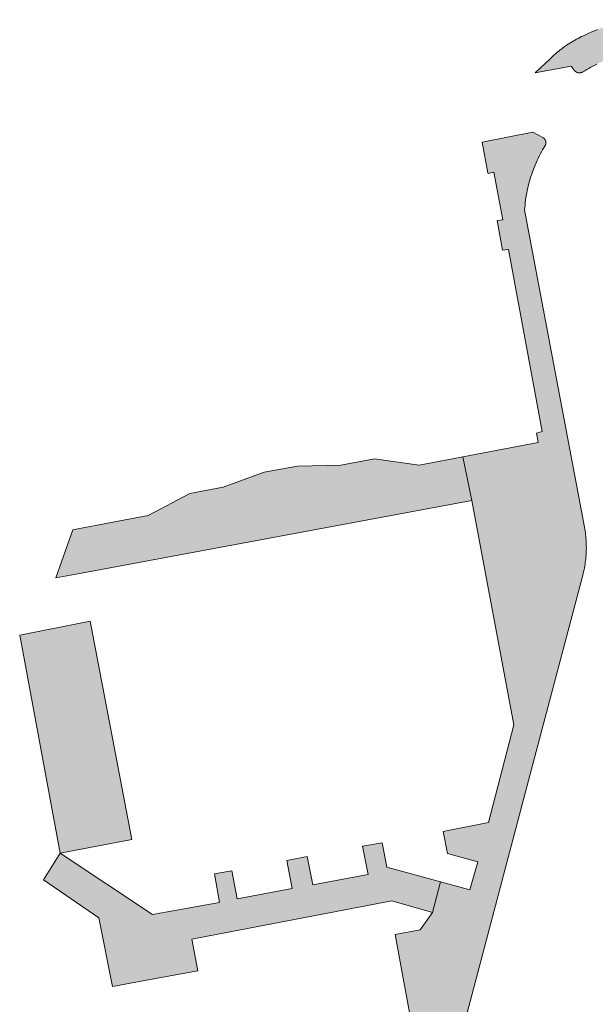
# Model space of a CAD drawing. Extents: x 97094 to 109644, y 463509 to 471969.
# Tile 294 of 362: x 103964 to 104004, y 469752 to 469821. Entities that reach past the tile are written whole.
import ezdxf

# ---------------------------------------------------------------- set-up
doc = ezdxf.new("R2010")
doc.units = 0
doc.layers.add('109 Onkruidbestrijding elementen', color=6, linetype='Continuous', lineweight=20, true_color=0xff00ff)

msp = doc.modelspace()

# ---------------------------------------------------------------- hatches: boundary and pattern name
at = {"layer": '109 Onkruidbestrijding elementen', "true_color": 0xff00ff}
for points in [[(104003.213, 469817.719), (104003.35, 469817.806), (104003.489, 469817.89), (104003.63, 469817.972), (104003.771, 469818.051), (104003.914, 469818.128), (104004.059, 469818.202), (104004.204, 469818.274), (104004.351, 469818.344), (104004.499, 469818.411), (104004.648, 469818.475), (104004.799, 469818.537), (104004.95, 469818.596), (104005.102, 469818.653), (104005.255, 469818.707), (104005.409, 469818.758), (104005.564, 469818.807), (104005.72, 469818.853), (104005.876, 469818.897), (104006.034, 469818.937), (104006.192, 469818.975), (104006.35, 469819.011), (104006.509, 469819.043), (104006.669, 469819.073), (104007.214, 469819.169), (104006.884, 469821.265), (104006.708, 469821.391), (104005.895, 469821.217), (104005.684, 469821.166), (104005.475, 469821.111), (104005.266, 469821.052), (104005.059, 469820.989), (104004.852, 469820.923), (104004.647, 469820.853), (104004.444, 469820.779), (104004.241, 469820.701), (104004.04, 469820.619), (104003.841, 469820.534), (104003.643, 469820.445), (104003.447, 469820.353), (104003.253, 469820.257), (104003.129, 469820.2), (104003.007, 469820.14), (104002.885, 469820.079), (104002.765, 469820.015), (104002.646, 469819.95), (104002.528, 469819.882), (104002.411, 469819.813), (104002.295, 469819.741), (104002.18, 469819.667), (104002.067, 469819.592), (104001.955, 469819.514), (104001.845, 469819.435), (104001.736, 469819.353), (104001.628, 469819.27), (104001.522, 469819.185), (104001.417, 469819.098), (104001.313, 469819.009), (104001.212, 469818.919), (104001.112, 469818.827), (104001.013, 469818.733), (104000.916, 469818.637), (103999.862, 469817.658), (104002.405, 469818.113), (104002.609, 469817.84), (104002.614, 469817.834), (104002.618, 469817.828), (104002.623, 469817.822), (104002.628, 469817.816), (104002.633, 469817.81), (104002.638, 469817.805), (104002.644, 469817.799), (104002.649, 469817.794), (104002.654, 469817.788), (104002.66, 469817.783), (104002.665, 469817.777), (104002.671, 469817.772), (104002.677, 469817.767), (104002.683, 469817.762), (104002.689, 469817.757), (104002.695, 469817.753), (104002.701, 469817.748), (104002.707, 469817.743), (104002.713, 469817.739), (104002.719, 469817.735), (104002.726, 469817.73), (104002.732, 469817.726), (104002.739, 469817.722), (104002.745, 469817.718), (104002.752, 469817.714), (104002.759, 469817.711), (104002.765, 469817.707), (104002.772, 469817.704), (104002.779, 469817.7), (104002.786, 469817.697), (104002.793, 469817.694), (104002.8, 469817.691), (104002.807, 469817.688), (104002.814, 469817.685), (104002.822, 469817.683), (104002.829, 469817.68), (104002.836, 469817.678), (104002.843, 469817.675), (104002.851, 469817.673), (104002.858, 469817.671), (104002.865, 469817.669), (104002.873, 469817.667), (104002.88, 469817.666), (104002.888, 469817.664), (104002.895, 469817.663), (104002.903, 469817.661), (104002.911, 469817.66), (104002.918, 469817.659), (104002.926, 469817.658), (104002.933, 469817.657), (104002.941, 469817.657), (104002.949, 469817.656), (104002.956, 469817.656), (104002.964, 469817.655), (104002.972, 469817.655), (104002.979, 469817.655), (104002.987, 469817.655), (104002.995, 469817.655), (104003.002, 469817.656), (104003.01, 469817.656), (104003.018, 469817.657), (104003.025, 469817.657), (104003.033, 469817.658), (104003.04, 469817.659), (104003.048, 469817.66), (104003.056, 469817.661), (104003.063, 469817.663), (104003.071, 469817.664), (104003.078, 469817.666), (104003.086, 469817.668), (104003.093, 469817.669), (104003.1, 469817.671), (104003.108, 469817.673), (104003.115, 469817.676), (104003.122, 469817.678), (104003.13, 469817.68), (104003.137, 469817.683), (104003.144, 469817.686), (104003.151, 469817.689), (104003.158, 469817.691), (104003.165, 469817.694), (104003.172, 469817.698), (104003.179, 469817.701), (104003.186, 469817.704), (104003.193, 469817.708), (104003.2, 469817.711), (104003.206, 469817.715), (104003.213, 469817.719)], [(103990.032, 469757.095), (103990.433, 469754.917), (103992.987, 469741.045), (103993.06, 469739.571), (103993.376, 469735.931), (103993.699, 469732.212), (103994.41, 469728.128), (103995.074, 469724.31), (103995.1, 469724.143), (103996.808, 469724.443), (103995.603, 469731.658), (103994.131, 469746.202), (103994.12, 469746.325), (103994.11, 469746.448), (103994.103, 469746.572), (103994.099, 469746.695), (103994.096, 469746.819), (103994.096, 469746.942), (103994.098, 469747.066), (103994.102, 469747.189), (103994.108, 469747.313), (103994.117, 469747.436), (103994.128, 469747.559), (103994.141, 469747.682), (103994.156, 469747.805), (103994.174, 469747.927), (103994.193, 469748.049), (103994.215, 469748.171), (103994.239, 469748.292), (103994.265, 469748.413), (103994.293, 469748.533), (103994.324, 469748.653), (103999.402, 469767.91), (104003.209, 469782.346), (104003.241, 469782.473), (104003.271, 469782.601), (104003.299, 469782.729), (104003.325, 469782.857), (104003.349, 469782.986), (104003.37, 469783.115), (104003.389, 469783.245), (104003.406, 469783.375), (104003.421, 469783.505), (104003.433, 469783.635), (104003.443, 469783.766), (104003.451, 469783.897), (104003.457, 469784.028), (104003.461, 469784.159), (104003.462, 469784.29), (104003.461, 469784.421), (104003.458, 469784.552), (104003.452, 469784.683), (104003.445, 469784.814), (104003.435, 469784.944), (104003.423, 469785.075), (104003.408, 469785.205), (104003.392, 469785.335), (104003.373, 469785.465), (104003.352, 469785.594), (104003.329, 469785.723), (104002.627, 469789.45), (103999.127, 469808.021), (103999.14, 469808.192), (103999.155, 469808.362), (103999.173, 469808.532), (103999.195, 469808.702), (103999.219, 469808.871), (103999.246, 469809.04), (103999.277, 469809.208), (103999.31, 469809.376), (103999.346, 469809.543), (103999.385, 469809.71), (103999.427, 469809.876), (103999.471, 469810.041), (103999.519, 469810.205), (103999.57, 469810.369), (103999.623, 469810.531), (103999.679, 469810.693), (103999.738, 469810.854), (103999.8, 469811.013), (103999.864, 469811.172), (103999.931, 469811.329), (104000.001, 469811.485), (104000.074, 469811.64), (104000.149, 469811.793), (104000.227, 469811.946), (104000.308, 469812.097), (104000.391, 469812.246), (104000.592, 469812.582), (104000.595, 469812.589), (104000.597, 469812.595), (104000.599, 469812.602), (104000.602, 469812.609), (104000.604, 469812.615), (104000.606, 469812.622), (104000.608, 469812.629), (104000.61, 469812.636), (104000.611, 469812.643), (104000.613, 469812.65), (104000.614, 469812.657), (104000.616, 469812.664), (104000.617, 469812.671), (104000.618, 469812.678), (104000.619, 469812.685), (104000.62, 469812.692), (104000.621, 469812.699), (104000.621, 469812.706), (104000.622, 469812.713), (104000.622, 469812.72), (104000.622, 469812.727), (104000.623, 469812.734), (104000.623, 469812.741), (104000.623, 469812.748), (104000.622, 469812.755), (104000.622, 469812.762), (104000.622, 469812.77), (104000.621, 469812.777), (104000.62, 469812.784), (104000.62, 469812.791), (104000.619, 469812.798), (104000.618, 469812.805), (104000.617, 469812.812), (104000.615, 469812.819), (104000.614, 469812.826), (104000.613, 469812.833), (104000.611, 469812.84), (104000.609, 469812.846), (104000.607, 469812.853), (104000.605, 469812.86), (104000.603, 469812.867), (104000.601, 469812.874), (104000.599, 469812.88), (104000.597, 469812.887), (104000.594, 469812.894), (104000.592, 469812.9), (104000.589, 469812.907), (104000.586, 469812.913), (104000.583, 469812.92), (104000.58, 469812.926), (104000.577, 469812.933), (104000.574, 469812.939), (104000.57, 469812.945), (104000.567, 469812.951), (104000.563, 469812.957), (104000.56, 469812.964), (104000.556, 469812.97), (104000.552, 469812.976), (104000.548, 469812.981), (104000.544, 469812.987), (104000.54, 469812.993), (104000.536, 469812.999), (104000.531, 469813.004), (104000.527, 469813.01), (104000.522, 469813.015), (104000.518, 469813.021), (104000.513, 469813.026), (104000.508, 469813.031), (104000.503, 469813.036), (104000.498, 469813.041), (104000.493, 469813.046), (104000.488, 469813.051), (104000.483, 469813.056), (104000.478, 469813.061), (104000.472, 469813.065), (104000.467, 469813.07), (104000.461, 469813.074), (104000.456, 469813.079), (104000.45, 469813.083), (104000.444, 469813.087), (104000.438, 469813.091), (104000.433, 469813.095), (104000.427, 469813.099), (104000.421, 469813.103), (104000.415, 469813.107), (104000.408, 469813.11), (104000.402, 469813.114), (104000.396, 469813.117), (103999.71, 469813.483), (103996.133, 469812.794), (103996.552, 469810.639), (103996.566, 469810.592), (103996.97, 469810.666), (103997.59, 469807.335), (103997.186, 469807.274), (103997.574, 469805.196), (103997.985, 469805.23), (104000.364, 469792.451), (103999.963, 469792.34), (104000.077, 469791.665), (103994.794, 469790.675), (103995.41, 469787.602), (103998.365, 469771.821), (103996.587, 469764.961), (103993.394, 469764.337), (103993.711, 469762.792), (103995.845, 469762.205), (103995.276, 469760.227), (103993.205, 469760.796), (103992.661, 469758.65), (103991.783, 469757.418), (103990.032, 469757.095)], [(103970.32, 469786.105), (103967.375, 469785.547), (103966.187, 469782.164), (103967.981, 469782.498), (103995.41, 469787.602), (103994.794, 469790.675), (103994.05, 469790.535), (103991.705, 469790.088), (103988.569, 469790.518), (103986.214, 469790.082), (103983.166, 469790.02), (103980.818, 469789.581), (103977.954, 469788.543), (103975.603, 469788.099), (103972.686, 469786.544), (103970.32, 469786.105)], [(103966.499, 469762.822), (103971.518, 469763.769), (103968.6, 469779.129), (103963.648, 469778.139), (103966.499, 469762.822)], [(103977.333, 469761.353), (103977.695, 469759.356), (103972.971, 469758.501), (103966.499, 469762.822), (103965.313, 469760.931), (103969.216, 469758.268), (103970.159, 469753.439), (103973.697, 469754.096), (103976.156, 469754.55), (103975.743, 469756.771), (103989.802, 469759.451), (103992.661, 469758.65), (103993.205, 469760.796), (103989.455, 469761.825), (103989.111, 469763.548), (103987.738, 469763.293), (103988.124, 469761.321), (103984.239, 469760.598), (103983.854, 469762.573), (103982.426, 469762.305), (103982.795, 469760.336), (103978.925, 469759.6), (103978.562, 469761.582), (103977.441, 469761.373), (103977.333, 469761.353)]]:
    msp.add_hatch(color=6, dxfattribs=at).paths.add_polyline_path(points)

# ---------------------------------------------------------------- linework, layer by layer
at = {"layer": '109 Onkruidbestrijding elementen', "color": 3, "true_color": 0x00ff00}
for points in [[(104004.241, 469820.701), (104004.04, 469820.619), (104003.841, 469820.534), (104003.643, 469820.445), (104003.447, 469820.353), (104003.253, 469820.257), (104003.129, 469820.2), (104003.007, 469820.14), (104002.885, 469820.079), (104002.765, 469820.015), (104002.646, 469819.95), (104002.528, 469819.882), (104002.411, 469819.813), (104002.295, 469819.741), (104002.18, 469819.667), (104002.067, 469819.592), (104001.955, 469819.514), (104001.845, 469819.435), (104001.736, 469819.353), (104001.628, 469819.27), (104001.522, 469819.185), (104001.417, 469819.098), (104001.313, 469819.009), (104001.212, 469818.919), (104001.112, 469818.827), (104001.013, 469818.733), (104000.916, 469818.637), (103999.862, 469817.658), (104002.405, 469818.113), (104002.609, 469817.84), (104002.614, 469817.834), (104002.618, 469817.828), (104002.623, 469817.822), (104002.628, 469817.816), (104002.633, 469817.81), (104002.638, 469817.805), (104002.644, 469817.799), (104002.649, 469817.794), (104002.654, 469817.788), (104002.66, 469817.783), (104002.665, 469817.777), (104002.671, 469817.772), (104002.677, 469817.767), (104002.683, 469817.762), (104002.689, 469817.757), (104002.695, 469817.753), (104002.701, 469817.748), (104002.707, 469817.743), (104002.713, 469817.739), (104002.719, 469817.735), (104002.726, 469817.73), (104002.732, 469817.726), (104002.739, 469817.722), (104002.745, 469817.718), (104002.752, 469817.714), (104002.759, 469817.711), (104002.765, 469817.707), (104002.772, 469817.704), (104002.779, 469817.7), (104002.786, 469817.697), (104002.793, 469817.694), (104002.8, 469817.691), (104002.807, 469817.688), (104002.814, 469817.685), (104002.822, 469817.683), (104002.829, 469817.68), (104002.836, 469817.678), (104002.843, 469817.675), (104002.851, 469817.673), (104002.858, 469817.671), (104002.865, 469817.669), (104002.873, 469817.667), (104002.88, 469817.666), (104002.888, 469817.664), (104002.895, 469817.663), (104002.903, 469817.661), (104002.911, 469817.66), (104002.918, 469817.659), (104002.926, 469817.658), (104002.933, 469817.657), (104002.941, 469817.657), (104002.949, 469817.656), (104002.956, 469817.656), (104002.964, 469817.655), (104002.972, 469817.655), (104002.979, 469817.655), (104002.987, 469817.655), (104002.995, 469817.655), (104003.002, 469817.656), (104003.01, 469817.656), (104003.018, 469817.657), (104003.025, 469817.657), (104003.033, 469817.658), (104003.04, 469817.659), (104003.048, 469817.66), (104003.056, 469817.661), (104003.063, 469817.663), (104003.071, 469817.664), (104003.078, 469817.666), (104003.086, 469817.668), (104003.093, 469817.669), (104003.1, 469817.671), (104003.108, 469817.673), (104003.115, 469817.676), (104003.122, 469817.678), (104003.13, 469817.68), (104003.137, 469817.683), (104003.144, 469817.686), (104003.151, 469817.689), (104003.158, 469817.691), (104003.165, 469817.694), (104003.172, 469817.698), (104003.179, 469817.701), (104003.186, 469817.704), (104003.193, 469817.708), (104003.2, 469817.711), (104003.206, 469817.715), (104003.213, 469817.719), (104003.213, 469817.719), (104003.35, 469817.806), (104003.489, 469817.89), (104003.63, 469817.972), (104003.771, 469818.051), (104003.914, 469818.128), (104004.059, 469818.202), (104004.204, 469818.274)], [(103994.324, 469748.653), (103999.402, 469767.91), (104003.209, 469782.346), (104003.241, 469782.473), (104003.271, 469782.601), (104003.299, 469782.729), (104003.325, 469782.857), (104003.349, 469782.986), (104003.37, 469783.115), (104003.389, 469783.245), (104003.406, 469783.375), (104003.421, 469783.505), (104003.433, 469783.635), (104003.443, 469783.766), (104003.451, 469783.897), (104003.457, 469784.028), (104003.461, 469784.159), (104003.462, 469784.29), (104003.461, 469784.421), (104003.458, 469784.552), (104003.452, 469784.683), (104003.445, 469784.814), (104003.435, 469784.944), (104003.423, 469785.075), (104003.408, 469785.205), (104003.392, 469785.335), (104003.373, 469785.465), (104003.352, 469785.594), (104003.329, 469785.723), (104002.627, 469789.45), (103999.127, 469808.021), (103999.14, 469808.192), (103999.155, 469808.362), (103999.173, 469808.532), (103999.195, 469808.702), (103999.219, 469808.871), (103999.246, 469809.04), (103999.277, 469809.208), (103999.31, 469809.376), (103999.346, 469809.543), (103999.385, 469809.71), (103999.427, 469809.876), (103999.471, 469810.041), (103999.519, 469810.205), (103999.57, 469810.369), (103999.623, 469810.531), (103999.679, 469810.693), (103999.738, 469810.854), (103999.8, 469811.013), (103999.864, 469811.172), (103999.931, 469811.329), (104000.001, 469811.485), (104000.074, 469811.64), (104000.149, 469811.793), (104000.227, 469811.946), (104000.308, 469812.097), (104000.391, 469812.246), (104000.592, 469812.582), (104000.595, 469812.589), (104000.597, 469812.595), (104000.599, 469812.602), (104000.602, 469812.609), (104000.604, 469812.615), (104000.606, 469812.622), (104000.608, 469812.629), (104000.61, 469812.636), (104000.611, 469812.643), (104000.613, 469812.65), (104000.614, 469812.657), (104000.616, 469812.664), (104000.617, 469812.671), (104000.618, 469812.678), (104000.619, 469812.685), (104000.62, 469812.692), (104000.621, 469812.699), (104000.621, 469812.706), (104000.622, 469812.713), (104000.622, 469812.72), (104000.622, 469812.727), (104000.623, 469812.734), (104000.623, 469812.741), (104000.623, 469812.748), (104000.622, 469812.755), (104000.622, 469812.762), (104000.622, 469812.77), (104000.621, 469812.777), (104000.62, 469812.784), (104000.62, 469812.791), (104000.619, 469812.798), (104000.618, 469812.805), (104000.617, 469812.812), (104000.615, 469812.819), (104000.614, 469812.826), (104000.613, 469812.833), (104000.611, 469812.84), (104000.609, 469812.846), (104000.607, 469812.853), (104000.605, 469812.86), (104000.603, 469812.867), (104000.601, 469812.874), (104000.599, 469812.88), (104000.597, 469812.887), (104000.594, 469812.894), (104000.592, 469812.9), (104000.589, 469812.907), (104000.586, 469812.913), (104000.583, 469812.92), (104000.58, 469812.926), (104000.577, 469812.933), (104000.574, 469812.939), (104000.57, 469812.945), (104000.567, 469812.951), (104000.563, 469812.957), (104000.56, 469812.964), (104000.556, 469812.97), (104000.552, 469812.976), (104000.548, 469812.981), (104000.544, 469812.987), (104000.54, 469812.993), (104000.536, 469812.999), (104000.531, 469813.004), (104000.527, 469813.01), (104000.522, 469813.015), (104000.518, 469813.021), (104000.513, 469813.026), (104000.508, 469813.031), (104000.503, 469813.036), (104000.498, 469813.041), (104000.493, 469813.046), (104000.488, 469813.051), (104000.483, 469813.056), (104000.478, 469813.061), (104000.472, 469813.065), (104000.467, 469813.07), (104000.461, 469813.074), (104000.456, 469813.079), (104000.45, 469813.083), (104000.444, 469813.087), (104000.438, 469813.091), (104000.433, 469813.095), (104000.427, 469813.099), (104000.421, 469813.103), (104000.415, 469813.107), (104000.408, 469813.11), (104000.402, 469813.114), (104000.396, 469813.117), (103999.71, 469813.483), (103996.133, 469812.794), (103996.552, 469810.639), (103996.566, 469810.592), (103996.97, 469810.666), (103997.59, 469807.335), (103997.186, 469807.274), (103997.574, 469805.196), (103997.985, 469805.23), (104000.364, 469792.451), (103999.963, 469792.34), (104000.077, 469791.665), (103994.794, 469790.675), (103995.41, 469787.602), (103998.365, 469771.821), (103996.587, 469764.961), (103993.394, 469764.337), (103993.711, 469762.792), (103995.845, 469762.205), (103995.276, 469760.227), (103993.205, 469760.796), (103992.661, 469758.65), (103991.783, 469757.418), (103990.032, 469757.095), (103990.032, 469757.095), (103990.433, 469754.917), (103992.987, 469741.045)]]:
    msp.add_lwpolyline(points, dxfattribs=at)
for points in [[(103970.32, 469786.105), (103967.375, 469785.547), (103966.187, 469782.164), (103967.981, 469782.498), (103995.41, 469787.602), (103994.794, 469790.675), (103994.05, 469790.535), (103991.705, 469790.088), (103988.569, 469790.518), (103986.214, 469790.082), (103983.166, 469790.02), (103980.818, 469789.581), (103977.954, 469788.543), (103975.603, 469788.099), (103972.686, 469786.544), (103970.32, 469786.105)], [(103966.499, 469762.822), (103971.518, 469763.769), (103968.6, 469779.129), (103963.648, 469778.139), (103966.499, 469762.822)], [(103977.333, 469761.353), (103977.695, 469759.356), (103972.971, 469758.501), (103966.499, 469762.822), (103965.313, 469760.931), (103969.216, 469758.268), (103970.159, 469753.439), (103973.697, 469754.096), (103976.156, 469754.55), (103975.743, 469756.771), (103989.802, 469759.451), (103992.661, 469758.65), (103993.205, 469760.796), (103989.455, 469761.825), (103989.111, 469763.548), (103987.738, 469763.293), (103988.124, 469761.321), (103984.239, 469760.598), (103983.854, 469762.573), (103982.426, 469762.305), (103982.795, 469760.336), (103978.925, 469759.6), (103978.562, 469761.582), (103977.441, 469761.373), (103977.333, 469761.353)]]:
    msp.add_lwpolyline(points, close=True, dxfattribs=at)

doc.saveas('drawing.dxf')
